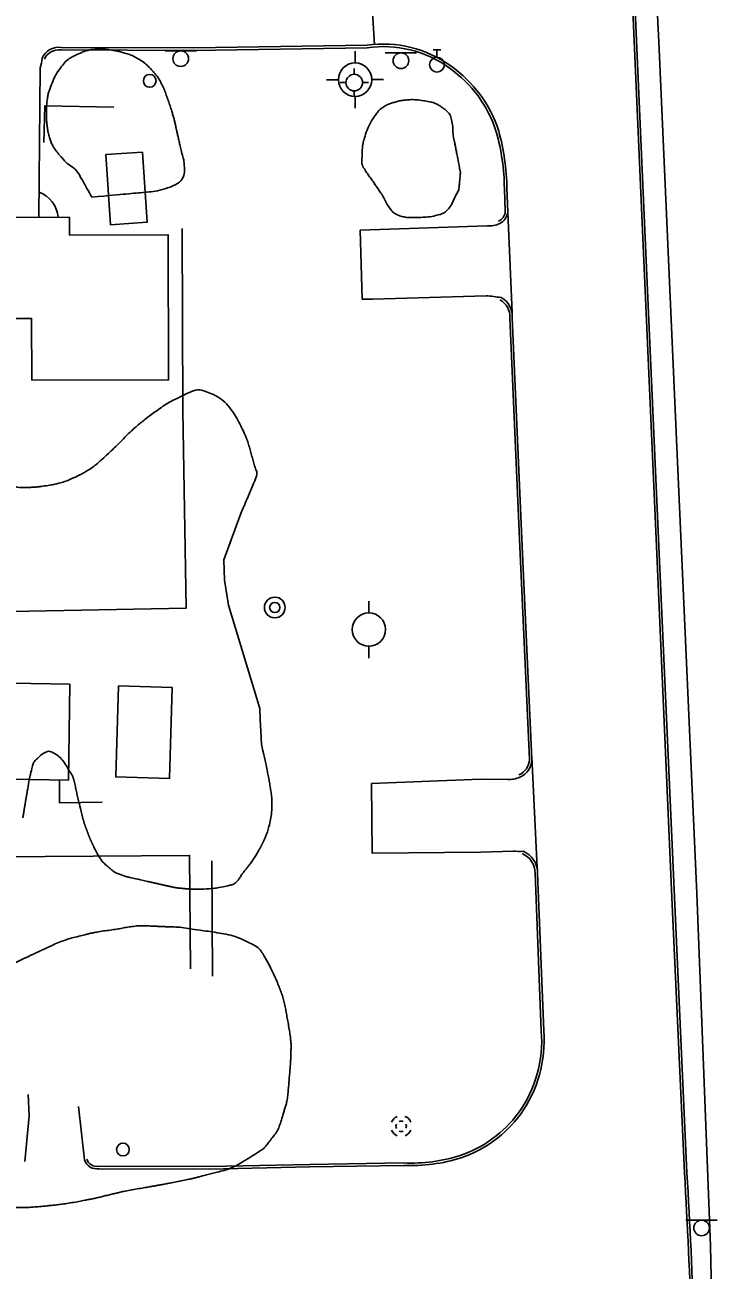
# Model space of a CAD drawing. Extents: x 2145380 to 2156929, y 139568 to 149130.
# Drawn here: x 2150565.5 to 2150733.1, y 144548.5 to 144847 of the extents above; entities that cross this region are included whole.
import ezdxf

# ---------------------------------------------------------------- set-up
doc = ezdxf.new("R2010")
doc.units = 0
for name, color, linetype in [('Default', 7, 'Continuous'), ('TOPO_Asphalt', 7, 'Continuous'), ('TOPO_Building', 7, 'Continuous'), ('TOPO_Concrete', 7, 'Continuous'), ('TOPO_Curb Back', 7, 'Continuous'), ('TOPO_DRAIN_Manhole', 7, 'Continuous'), ('TOPO_Fence', 7, 'Continuous'), ('TOPO_Power Pole', 7, 'Continuous'), ('TOPO_San Manhole', 7, 'Continuous'), ('TOPO_Sidewalk', 7, 'Continuous'), ('TOPO_Sign', 7, 'Continuous'), ('TOPO_Tree Line', 7, 'Continuous'), ('TOPO_Water Fire Hydrant', 7, 'Continuous'), ('TOPO_Water Meter', 7, 'Continuous'), ('TOPO_Water Valve', 7, 'Continuous')]:
    doc.layers.add(name, color=color, linetype=linetype)

# ---------------------------------------------------------------- blocks, each defined once
blk = doc.blocks.new('MHEXST')
at = {"layer": 'TOPO_DRAIN_Manhole'}
for centre, radius, start, end in [((-0.1, 0.3), 12.7, 112.9748, 158.2636), ((-0.1, 0.1), 6.35, 157.9722, 204.161), ((-0.1, 0.1), 6.35, 66.1941, 113.691), ((-0.1, 0.3), 12.7, 22.0744, 68.6991), ((-0.1, 0.1), 6.35, 336.8023, 21.4046), ((-0.1, 0.3), 12.7, 202.6921, 248.1938), ((-0.1, 0.1), 6.35, 248.5791, 293.1995), ((-0.1, 0.3), 12.7, 291.7963, 337.3032)]:
    blk.add_arc(centre, radius, start, end, dxfattribs=at)
blk = doc.blocks.new('FIRHYD')
at = {"layer": 'TOPO_Water Fire Hydrant'}
for p, q in [((-0.02, 10.16), (-0.03, 17.34)), ((10.16, 0.02), (17.34, 0.03)), ((-10.16, -0.02), (-17.34, -0.03)), ((0.02, -10.16), (0.03, -17.34))]:
    blk.add_line(p, q, dxfattribs=at)
blk.add_circle((0, 0), 10.16, dxfattribs=at)
blk = doc.blocks.new('POWPOL')
at = {"layer": 'TOPO_Power Pole'}
for p, q in [((0, 10.16), (0, 17.34)), ((0, -10.16), (0, -17.34))]:
    blk.add_line(p, q, dxfattribs=at)
blk.add_circle((0, 0), 10.16, dxfattribs=at)
blk = doc.blocks.new('WTRMTR')
at = {"layer": 'Default'}
blk.add_circle((0, 0), 3.89, dxfattribs=at)
blk = doc.blocks.new('WATVAL')
at = {"layer": 'Default'}
for p, q in [((-2.25, 9), (2.25, 9)), ((0, 4.5), (0, 9))]:
    blk.add_line(p, q, dxfattribs=at)
blk.add_circle((0, 0), 4.5, dxfattribs=at)
blk = doc.blocks.new('EXMHSS')
at = {"layer": 'Default'}
for radius in [6.3, 3.13]:
    blk.add_circle((0, 0), radius, dxfattribs=at)

msp = doc.modelspace()

# ---------------------------------------------------------------- linework, layer by layer
at = {"layer": 'TOPO_Asphalt'}
for p, q in [((2150649.33, 144842.32), (2150647.69, 144868.12)), ((2150682.27, 144778.01), (2150681.22, 144801.98)), ((2150688.26, 144644.9), (2150686.99, 144671.55)), ((2150579.77, 144574.88), (2150578.41, 144587.72))]:
    msp.add_line(p, q, dxfattribs=at)
for points in [[(2150569.17, 144836.7), (2150568.87, 144800.86)], [(2150676.04, 144782.07), (2150648.92, 144781.25), (2150646.37, 144781.22), (2150645.9, 144797.79), (2150676.27, 144798.83)], [(2150682.51, 144648.93), (2150674.79, 144648.64), (2150648.77, 144648.39), (2150648.59, 144665.09), (2150674.71, 144666.12)], [(2150681.25, 144666.11), (2150674.71, 144666.12)], [(2150565.53, 144574.52), (2150566.58, 144585.48), (2150566.27, 144590.57)]]:
    msp.add_lwpolyline(points, dxfattribs=at)
for centre, radius, start, end in [((2150560.73, 144839.65), 8.94, 340.7124, 356.1194), ((2150676.81, 144804.34), 5.54, 264.4101, 296.9367), ((2150670.72, 144727.06), 55.27, 80.7121, 84.4767), ((2150681.72, 144671.6), 5.51, 265.1026, 296.0716), ((2150683.95, 144659.5), 10.67, 262.2469, 275.0987)]:
    msp.add_arc(centre, radius, start, end, dxfattribs=at)
at = {"layer": 'TOPO_Building'}
for points in [[(2150567.15, 144761.8), (2150599.94, 144761.86), (2150599.88, 144796.66), (2150576.19, 144796.62), (2150576.18, 144800.88), (2150550.02, 144800.83), (2150550.07, 144776.61), (2150567.12, 144776.64)], [(2150587.96, 144688.52), (2150587.3, 144666.69), (2150600.17, 144666.31), (2150600.82, 144688.13)]]:
    msp.add_lwpolyline(points, close=True, dxfattribs=at)
msp.add_lwpolyline([(2150558.99, 144613.89), (2150558.71, 144647.5), (2150604.98, 144647.88), (2150605.2, 144620.69)], dxfattribs=at)
at = {"layer": 'TOPO_Concrete'}
msp.add_lwpolyline([(2150593.73, 144816.48), (2150594.81, 144799.66), (2150586.01, 144799.09), (2150584.93, 144815.91), (2150593.73, 144816.48)], dxfattribs=at)
msp.add_lwpolyline([(2150576.26, 144688.95), (2150575.94, 144665.94), (2150562, 144666.13), (2150562.31, 144689.14)], close=True, dxfattribs=at)
at = {"layer": 'TOPO_Curb Back'}
for points in [[(2150723.58, 144571.76), (2150720.56, 144637.8), (2150716.85, 144722), (2150713.34, 144801.33), (2150710.24, 144872.4), (2150706.69, 144951.97), (2150704.08, 145017.89)], [(2150724.18, 144571.79), (2150721.16, 144637.83), (2150717.45, 144722.03), (2150713.94, 144801.36), (2150710.84, 144872.43), (2150707.29, 144952), (2150704.68, 145017.9)], [(2150574.2, 144840.98), (2150606.03, 144840.86), (2150647.56, 144841.52)], [(2150574.24, 144841.58), (2150606.03, 144841.46), (2150647.51, 144842.12)], [(2150680.44, 144807.8), (2150680.64, 144802.17)], [(2150681.04, 144807.81), (2150681.25, 144802.14)], [(2150681.73, 144776.8), (2150684.13, 144721.92), (2150686.42, 144670.85)], [(2150682.33, 144776.79), (2150684.73, 144721.94), (2150687.02, 144670.86)], [(2150687.8, 144643.65), (2150689.28, 144605.76)], [(2150688.4, 144643.66), (2150689.88, 144605.79)], [(2150656.31, 144574.15), (2150633.8, 144573.78), (2150609.69, 144573.27), (2150583.27, 144573.35)], [(2150656.3, 144573.55), (2150633.81, 144573.18), (2150609.69, 144572.67), (2150583.27, 144572.75)]]:
    msp.add_lwpolyline(points, dxfattribs=at)
for centre, radius, start, end in [((2150573.69, 144837.15), 4.47, 82.8944, 154.9149), ((2150651.37, 144814.71), 27.69, 54.2179, 98.0065), ((2150651.37, 144814.7), 27.09, 54.2088, 98.0838), ((2150573.69, 144837.15), 3.87, 82.3809, 154.9104), ((2150650.21, 144812.33), 29.7, 17.7435, 55.0782), ((2150650.21, 144812.33), 30.3, 17.7225, 55.0688), ((2150627.59, 144807.16), 52.85, 0.6869, 15.6008), ((2150627.59, 144807.16), 53.45, 0.6946, 15.6132), ((2150677.74, 144802.56), 2.94, 296.6408, 352.3137), ((2150677.74, 144802.56), 3.54, 296.6419, 353.1809), ((2150677.28, 144777.13), 4.46, 355.7693, 62.2428), ((2150677.28, 144777.13), 5.06, 356.1824, 62.2406), ((2150682.4, 144670.93), 4.02, 292.2304, 358.9127), ((2150682.4, 144670.93), 4.62, 292.2308, 359.1582), ((2150682.77, 144643.66), 5.03, 359.8709, 67.7207), ((2150682.77, 144643.66), 5.63, 0.0013, 67.7206), ((2150659.5, 144603.51), 29.87, 324.4625, 4.3197), ((2150659.5, 144603.51), 30.47, 324.4536, 4.2995), ((2150660.46, 144603.39), 29.02, 288.9275, 323.5588), ((2150660.46, 144603.38), 29.62, 288.9127, 323.5685), ((2150658.01, 144613.58), 39.47, 267.5361, 287.4902), ((2150582.85, 144575.98), 3.27, 199.9289, 278.1453), ((2150582.85, 144575.98), 2.67, 199.9289, 278.1453), ((2150658.01, 144613.58), 40.07, 267.5619, 287.5), ((2149328.11, 144488.73), 1397.94, 0.34144, 3.40501), ((2149328.1, 144488.73), 1398.55, 0.34153, 3.40484)]:
    msp.add_arc(centre, radius, start, end, dxfattribs=at)
at = {"layer": 'TOPO_Fence'}
msp.add_line((2150610.45, 144618.93), (2150610.29, 144646.61), dxfattribs=at)
for points in [[(2150733.08, 144353.15), (2150731.82, 144461.48), (2150729.81, 144554.28), (2150726.55, 144638.71), (2150721.83, 144744), (2150717.46, 144842.9), (2150712.1, 144948.81), (2150707.9, 145034), (2150703.43, 145132.27), (2150698.8, 145229.58)], [(2150570.1, 144818.78), (2150570.28, 144827.6), (2150586.82, 144827.28)], [(2150603.21, 144798.17), (2150603.37, 144754.43), (2150604.18, 144707.14)], [(2150214.67, 144701.03), (2150436.84, 144703.95), (2150604.18, 144707.18)]]:
    msp.add_lwpolyline(points, dxfattribs=at)
at = {"layer": 'TOPO_Sidewalk'}
msp.add_lwpolyline([(2150573.78, 144665.97), (2150573.8, 144660.52), (2150584.04, 144660.67)], dxfattribs=at)
msp.add_arc((2150566.51, 144800.37), 6.98, 4.1575, 69.8515, dxfattribs=at)
at = {"layer": 'TOPO_Sign'}
for points in [[(2150599.11, 144840.75), (2150606.61, 144840.76)], [(2150601, 144838.89), (2150601, 144838.89)], [(2150602.86, 144840.75), (2150602.86, 144840.75)], [(2150604.73, 144838.89), (2150604.73, 144838.89)], [(2150651.9, 144840.28), (2150659.4, 144840.29)], [(2150653.79, 144838.41), (2150653.79, 144838.41)], [(2150655.65, 144840.28), (2150655.65, 144840.28)], [(2150657.52, 144838.41), (2150657.52, 144838.41)], [(2150602.86, 144837.02), (2150602.86, 144837.02)], [(2150655.65, 144836.54), (2150655.65, 144836.54)], [(2150723.95, 144560.45), (2150731.45, 144560.46)], [(2150725.84, 144558.58), (2150725.84, 144558.58)], [(2150727.7, 144560.45), (2150727.7, 144560.45)], [(2150729.57, 144558.58), (2150729.57, 144558.58)], [(2150727.7, 144556.71), (2150727.7, 144556.71)]]:
    msp.add_lwpolyline(points, dxfattribs=at)
for centre, start, end in [((2150602.86, 144838.89), 90, 180), ((2150602.86, 144838.89), 180, 270), ((2150602.86, 144838.89), 360, 90), ((2150602.86, 144838.89), 270, 0), ((2150655.65, 144838.41), 90, 180), ((2150655.65, 144838.41), 180, 270), ((2150655.65, 144838.41), 360, 90), ((2150655.65, 144838.41), 270, 0), ((2150727.7, 144558.58), 90, 180), ((2150727.7, 144558.58), 180, 270), ((2150727.7, 144558.58), 360, 90), ((2150727.7, 144558.58), 270, 0)]:
    msp.add_arc(centre, 1.87, start, end, dxfattribs=at)
at = {"layer": 'TOPO_Tree Line'}
for p, q in [((2150613.16, 144718.76), (2150617.01, 144729.19)), ((2150613.32, 144713.86), (2150613.16, 144718.76)), ((2150614.35, 144707.87), (2150613.32, 144713.86)), ((2150621.79, 144683.14), (2150614.35, 144707.87))]:
    msp.add_line(p, q, dxfattribs=at)
for points, degree in [([(2150581.58, 144805.71), (2150585.84, 144806.09), (2150590.11, 144806.48), (2150594.37, 144806.86), (2150598.1, 144807.19), (2150603.96, 144809.44), (2150603.73, 144813.1), (2150603.64, 144814.62), (2150603.15, 144816.17), (2150602.8, 144817.69), (2150602.55, 144818.78), (2150602.3, 144819.86), (2150602.05, 144820.94), (2150601.85, 144821.81), (2150601.69, 144822.69), (2150601.49, 144823.56), (2150601.28, 144824.46), (2150601, 144825.35), (2150600.73, 144826.24), (2150600.33, 144827.57), (2150599.87, 144828.87), (2150599.41, 144830.18), (2150598.98, 144831.4), (2150598.44, 144832.55), (2150597.82, 144833.69), (2150597.37, 144834.52), (2150596.78, 144835.23), (2150596.14, 144835.93), (2150595.09, 144837.08), (2150594.01, 144838.09), (2150592.66, 144838.88), (2150591.52, 144839.54), (2150590.35, 144839.98), (2150589.11, 144840.33), (2150588.16, 144840.6), (2150587.21, 144840.8), (2150586.24, 144840.96), (2150585.27, 144841.12), (2150584.29, 144841.18), (2150583.32, 144841.16), (2150581.48, 144841.13), (2150579.7, 144840.66), (2150577.94, 144839.84), (2150576.45, 144839.16), (2150575.25, 144838.26), (2150574.27, 144836.96), (2150573.14, 144835.45), (2150572.37, 144833.9), (2150571.71, 144832.18), (2150571.4, 144831.36), (2150571.1, 144830.55), (2150570.96, 144829.67), (2150570.75, 144828.32), (2150570.69, 144826.96), (2150570.69, 144825.6), (2150570.69, 144824.69), (2150570.74, 144823.79), (2150570.84, 144822.88), (2150570.97, 144821.72), (2150571.21, 144820.59), (2150571.59, 144819.47), (2150571.91, 144818.56), (2150572.33, 144817.73), (2150572.9, 144816.96), (2150573.46, 144816.19), (2150574.07, 144815.5), (2150574.69, 144814.8), (2150575.94, 144813.43), (2150577.72, 144812.49), (2150578.64, 144810.88), (2150579.62, 144809.16), (2150580.6, 144807.43), (2150581.58, 144805.71), (2150581.58, 144805.71)], 3), ([(2150669.9, 144811.61), (2150669.61, 144813.12), (2150669.32, 144814.63), (2150669.03, 144816.14), (2150668.84, 144817.15), (2150668.63, 144818.16), (2150668.42, 144819.18), (2150668.09, 144820.86), (2150668.1, 144822.58), (2150667.74, 144824.26), (2150667.47, 144825.53), (2150666.53, 144826.5), (2150665.39, 144827.29), (2150664.25, 144828.08), (2150663.09, 144828.46), (2150661.83, 144828.68), (2150660.21, 144828.96), (2150658.58, 144829.12), (2150656.98, 144828.99), (2150655.98, 144828.9), (2150654.99, 144828.71), (2150654.01, 144828.42), (2150653.11, 144828.16), (2150652.29, 144827.83), (2150651.48, 144827.32), (2150650.72, 144826.83), (2150650.14, 144826.23), (2150649.63, 144825.48), (2150648.36, 144823.66), (2150647.48, 144821.83), (2150646.86, 144819.72), (2150646.52, 144818.58), (2150646.39, 144817.43), (2150646.36, 144816.28), (2150646.31, 144815.01), (2150646.16, 144813.63), (2150646.88, 144812.45), (2150647.6, 144811.29), (2150648.33, 144810.35), (2150649.05, 144809.3), (2150649.64, 144808.43), (2150650.23, 144807.56), (2150650.82, 144806.69), (2150651.62, 144805.53), (2150652.14, 144804.23), (2150652.97, 144803.05), (2150653.66, 144802.06), (2150654.72, 144801.39), (2150655.89, 144801.08), (2150656.96, 144800.8), (2150658.03, 144800.8), (2150659.1, 144800.82), (2150660.87, 144800.86), (2150662.63, 144800.96), (2150664.4, 144801.38), (2150665.4, 144801.62), (2150666.33, 144802.08), (2150667.02, 144802.91), (2150667.7, 144803.73), (2150668.09, 144804.59), (2150668.51, 144805.51), (2150668.93, 144806.43), (2150669.52, 144807.3), (2150669.61, 144808.29), (2150669.71, 144809.4), (2150669.8, 144810.51), (2150669.9, 144811.61), (2150669.9, 144811.61)], 3), ([(2150617.01, 144729.19), (2150618.28, 144732.21), (2150619.56, 144735.22), (2150620.83, 144738.24), (2150621.36, 144739.48), (2150620.61, 144740.94), (2150620.28, 144742.25), (2150619.95, 144743.54), (2150619.61, 144744.82), (2150619.22, 144746.09), (2150618.85, 144747.32), (2150618.41, 144748.49), (2150617.84, 144749.67), (2150615.88, 144753.74), (2150612.67, 144757.7), (2150608.65, 144759.14), (2150606.96, 144759.74), (2150604.87, 144758.88), (2150603.2, 144758.04), (2150601.49, 144757.18), (2150599.75, 144756.39), (2150598.18, 144755.27), (2150596.87, 144754.34), (2150595.58, 144753.41), (2150594.33, 144752.41), (2150593.24, 144751.55), (2150592.16, 144750.68), (2150591.15, 144749.73), (2150589.8, 144748.46), (2150588.55, 144747.11), (2150587.22, 144745.84), (2150586.3, 144744.96), (2150585.39, 144744.09), (2150584.46, 144743.23)], 3), ([(2150584.46, 144743.23), (2150583.16, 144742.04), (2150581.79, 144740.95), (2150580.3, 144739.99), (2150579.45, 144739.44), (2150578.55, 144739.03), (2150577.64, 144738.6)], 3), ([(2150566.91, 144736.12), (2150565.22, 144736.04), (2150563.53, 144736.03), (2150561.88, 144736.91), (2150560.78, 144737.5), (2150560.07, 144738.28), (2150559.29, 144739.13)], 3), ([(2150577.64, 144738.6), (2150576.6, 144738.13), (2150575.58, 144737.66), (2150574.48, 144737.33), (2150572.86, 144736.84), (2150571.21, 144736.6), (2150569.54, 144736.36)], 3), ([(2150569.54, 144736.36), (2150568.66, 144736.22), (2150567.79, 144736.17), (2150566.91, 144736.12)], 2), ([(2150623.01, 144671.02), (2150622.72, 144672.44), (2150622.25, 144673.84), (2150622.18, 144675.28), (2150622.05, 144677.9), (2150621.92, 144680.52), (2150621.79, 144683.14)], 3), ([(2150566.2, 144663.88), (2150566.5, 144665.67), (2150566.87, 144667.43), (2150567.29, 144669.19), (2150567.5, 144670.09), (2150568.13, 144670.77), (2150568.87, 144671.46), (2150569.83, 144672.35), (2150571.33, 144673.04), (2150572.3, 144672.51), (2150573.49, 144671.87), (2150574.58, 144670.71), (2150575.4, 144669.42), (2150576.26, 144668.07), (2150577.06, 144666.81), (2150577.41, 144665.33), (2150577.69, 144664.12), (2150577.93, 144662.91), (2150578.22, 144661.71), (2150578.55, 144660.28), (2150578.89, 144658.86), (2150579.24, 144657.44)], 3), ([(2150622.81, 144651.46), (2150623.25, 144652.39), (2150623.59, 144653.34), (2150623.87, 144654.34), (2150624.36, 144656.07), (2150624.65, 144657.8), (2150624.69, 144659.56), (2150624.72, 144660.81), (2150624.67, 144662.08), (2150624.47, 144663.32), (2150624.26, 144664.67), (2150624.04, 144666.02), (2150623.76, 144667.35), (2150623.51, 144668.58), (2150623.26, 144669.8), (2150623.01, 144671.02)], 3), ([(2150565.03, 144656.86), (2150565.41, 144659.21), (2150565.8, 144661.55), (2150566.2, 144663.88)], 2), ([(2150579.24, 144657.44), (2150579.61, 144655.95), (2150580.14, 144654.52), (2150580.67, 144653.08)], 2), ([(2150580.67, 144653.08), (2150581.08, 144651.99), (2150581.57, 144650.94), (2150582.07, 144649.88)], 2), ([(2150621.59, 144649.13), (2150622.04, 144649.89), (2150622.42, 144650.67), (2150622.81, 144651.46)], 2), ([(2150582.07, 144649.88), (2150582.48, 144648.99), (2150582.94, 144648.14), (2150583.48, 144647.3), (2150584.04, 144646.43), (2150584.77, 144645.73), (2150585.57, 144645.04), (2150586.31, 144644.4), (2150587.07, 144643.8), (2150587.98, 144643.44), (2150588.84, 144643.09), (2150589.71, 144642.82), (2150590.61, 144642.62), (2150592.05, 144642.29), (2150593.48, 144641.96), (2150594.92, 144641.64)], 3), ([(2150608.4, 144639.82), (2150610.28, 144639.87), (2150612.14, 144640.16), (2150614.01, 144640.58), (2150614.89, 144640.77), (2150615.81, 144641.04), (2150616.41, 144641.73), (2150616.98, 144642.39), (2150617.37, 144643.13), (2150617.88, 144643.79), (2150618.43, 144644.51), (2150619.02, 144645.19), (2150619.55, 144645.92), (2150620.3, 144646.95), (2150620.95, 144648.04), (2150621.59, 144649.13)], 3), ([(2150594.92, 144641.64), (2150596.77, 144641.22), (2150598.61, 144640.8), (2150600.46, 144640.39)], 2), ([(2150600.46, 144640.39), (2150601.59, 144640.13), (2150602.75, 144640.02), (2150603.9, 144639.9)], 2), ([(2150603.9, 144639.9), (2150605.39, 144639.76), (2150606.9, 144639.79), (2150608.4, 144639.82)], 2), ([(2150519.45, 144582.61), (2150520.52, 144582.03), (2150521.6, 144581.44), (2150522.67, 144580.86), (2150524, 144580.15), (2150525.16, 144579.14), (2150526.25, 144578.1), (2150527.57, 144576.85), (2150528.83, 144575.55), (2150530.15, 144574.31), (2150530.79, 144573.71), (2150531.43, 144573.12), (2150532.07, 144572.52), (2150533.11, 144571.54), (2150534.07, 144570.48), (2150535.1, 144569.48), (2150535.73, 144568.87), (2150536.42, 144568.33), (2150537.16, 144567.83), (2150538.2, 144567.13), (2150539.32, 144566.6), (2150540.49, 144566.17), (2150541.44, 144565.82), (2150542.39, 144565.51), (2150543.37, 144565.29), (2150544.49, 144565.04), (2150545.6, 144564.81), (2150546.74, 144564.67), (2150548.72, 144564.43), (2150550.71, 144564.21), (2150552.71, 144564.05), (2150554.21, 144563.93), (2150555.71, 144563.83), (2150557.22, 144563.74), (2150559.44, 144563.6), (2150561.66, 144563.49), (2150563.88, 144563.45), (2150565.19, 144563.43), (2150566.51, 144563.48), (2150567.82, 144563.59), (2150569.01, 144563.68), (2150570.18, 144563.79), (2150571.36, 144563.91), (2150572.5, 144564.03), (2150573.63, 144564.15), (2150574.76, 144564.31), (2150576.4, 144564.55), (2150578.02, 144564.85), (2150579.64, 144565.16), (2150580.66, 144565.35), (2150581.68, 144565.53), (2150582.68, 144565.77), (2150583.81, 144566.03), (2150584.94, 144566.31), (2150586.07, 144566.58), (2150587.1, 144566.83), (2150588.13, 144567.09), (2150589.17, 144567.31), (2150590.79, 144567.66), (2150592.42, 144567.92), (2150594.05, 144568.2), (2150595.09, 144568.38), (2150596.13, 144568.55), (2150597.16, 144568.74), (2150598.18, 144568.92), (2150599.19, 144569.11), (2150600.21, 144569.3), (2150601.79, 144569.61), (2150603.37, 144569.9), (2150604.94, 144570.25), (2150605.79, 144570.45), (2150606.64, 144570.67), (2150607.48, 144570.87), (2150608.73, 144571.18), (2150609.98, 144571.5), (2150611.23, 144571.83), (2150612.84, 144572.24), (2150614.46, 144572.67), (2150615.95, 144573.43), (2150617.07, 144574), (2150618.1, 144574.67), (2150619.17, 144575.32), (2150620.18, 144575.93), (2150621.19, 144576.52), (2150622.16, 144577.2), (2150622.99, 144577.77), (2150623.57, 144578.61), (2150624.19, 144579.41), (2150625.06, 144580.54), (2150625.99, 144581.61), (2150626.48, 144582.93), (2150626.86, 144583.98), (2150627.17, 144585.04), (2150627.48, 144586.1), (2150627.76, 144587.03), (2150628.09, 144587.95), (2150628.28, 144588.9), (2150628.56, 144590.32), (2150628.64, 144591.76), (2150628.77, 144593.19), (2150628.89, 144594.62), (2150629.02, 144596.05), (2150629.12, 144597.49), (2150629.21, 144598.67), (2150629.25, 144599.86), (2150629.29, 144601.05), (2150629.31, 144601.99), (2150629.3, 144602.94), (2150629.19, 144603.89), (2150629.01, 144605.47), (2150628.73, 144607.02), (2150628.45, 144608.57), (2150628.21, 144609.92), (2150627.97, 144611.27), (2150627.66, 144612.61), (2150627.36, 144613.87), (2150626.94, 144615.1), (2150626.46, 144616.31), (2150625.89, 144617.75), (2150625.24, 144619.13), (2150624.59, 144620.53), (2150624.13, 144621.52), (2150623.61, 144622.46), (2150623.06, 144623.41), (2150622.34, 144624.64), (2150621.47, 144625.8), (2150620.15, 144626.48), (2150615.95, 144628.64), (2150611.59, 144629.37), (2150607.13, 144630.01), (2150605.13, 144630.3), (2150603.14, 144630.65), (2150601.13, 144630.74), (2150600.18, 144630.78), (2150599.22, 144630.79), (2150598.27, 144630.83), (2150597.42, 144630.86), (2150596.56, 144630.92), (2150595.71, 144630.95), (2150594.19, 144631.01), (2150592.67, 144631.03), (2150591.15, 144630.82), (2150589.82, 144630.63), (2150588.51, 144630.36), (2150587.19, 144630.15), (2150585.59, 144629.9), (2150583.97, 144629.72), (2150582.38, 144629.43), (2150581.47, 144629.27), (2150580.58, 144629.02), (2150579.69, 144628.79), (2150578.03, 144628.37), (2150576.35, 144628.03), (2150574.74, 144627.43), (2150573.18, 144626.85), (2150571.69, 144626.13), (2150570.18, 144625.44), (2150569.18, 144624.98), (2150568.17, 144624.52), (2150567.17, 144624.05), (2150565.88, 144623.44), (2150564.6, 144622.82), (2150563.31, 144622.21), (2150562.45, 144621.79), (2150561.59, 144621.35), (2150560.72, 144620.94), (2150559.92, 144620.56), (2150559.09, 144620.24), (2150558.26, 144619.92), (2150557.23, 144619.53), (2150556.2, 144619.15), (2150555.16, 144618.79), (2150554.2, 144618.46), (2150553.24, 144618.14), (2150552.27, 144617.84), (2150551.08, 144617.46), (2150549.88, 144617.09), (2150548.67, 144616.74), (2150547.15, 144616.3), (2150545.61, 144615.91), (2150544.09, 144615.47), (2150541.85, 144614.82), (2150539.63, 144614.12), (2150537.4, 144613.44), (2150535.66, 144612.91), (2150533.95, 144612.32), (2150532.24, 144611.72), (2150530.33, 144611.05), (2150528.58, 144610.07), (2150526.84, 144608.97), (2150525.95, 144608.39), (2150525.15, 144607.72), (2150524.5, 144606.89), (2150523.6, 144605.74), (2150522.84, 144604.54), (2150522.12, 144603.29), (2150521.64, 144602.47), (2150521.19, 144601.66), (2150520.8, 144600.79), (2150520.31, 144599.71), (2150519.88, 144598.6), (2150519.71, 144597.43), (2150519.57, 144596.43), (2150519.46, 144595.43), (2150519.35, 144594.42), (2150519.24, 144593.28), (2150519.12, 144592.14), (2150519.03, 144591), (2150518.88, 144589.08), (2150518.84, 144587.14), (2150519.09, 144585.23), (2150519.21, 144584.36), (2150519.33, 144583.48), (2150519.45, 144582.61), (2150519.45, 144582.61)], 3)]:
    msp.add_open_spline(points, degree=degree, dxfattribs=at)

# ---------------------------------------------------------------- block references
at = {"layer": 'TOPO_DRAIN_Manhole', "xscale": 0.19685000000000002, "yscale": 0.19685000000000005}
msp.add_blockref('MHEXST', (2150655.72, 144582.93), dxfattribs=at)
at = {"layer": 'TOPO_Power Pole', "xscale": 0.39370000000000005, "yscale": 0.3937000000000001}
msp.add_blockref('POWPOL', (2150647.95, 144702.02), dxfattribs=at)
at = {"layer": 'TOPO_San Manhole', "xscale": 0.39370000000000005, "yscale": 0.3937000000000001}
msp.add_blockref('EXMHSS', (2150625.41, 144707.31), dxfattribs=at)
at = {"layer": 'TOPO_Water Fire Hydrant'}
for p, xscale, yscale in [((2150644.66, 144833.86), 0.39370000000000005, 0.3937000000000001), ((2150644.46, 144833.16), 0.19685000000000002, 0.19685000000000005)]:
    msp.add_blockref('FIRHYD', p, dxfattribs=dict(at, xscale=xscale, yscale=yscale))
at = {"layer": 'TOPO_Water Meter', "xscale": 0.39370000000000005, "yscale": 0.3937000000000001}
for p in [(2150595.45, 144833.58), (2150589.01, 144577.36)]:
    msp.add_blockref('WTRMTR', p, dxfattribs=at)
at = {"layer": 'TOPO_Water Valve', "xscale": 0.39370000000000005, "yscale": 0.3937000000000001}
msp.add_blockref('WATVAL', (2150664.28, 144837.47), dxfattribs=at)

doc.saveas('drawing.dxf')
